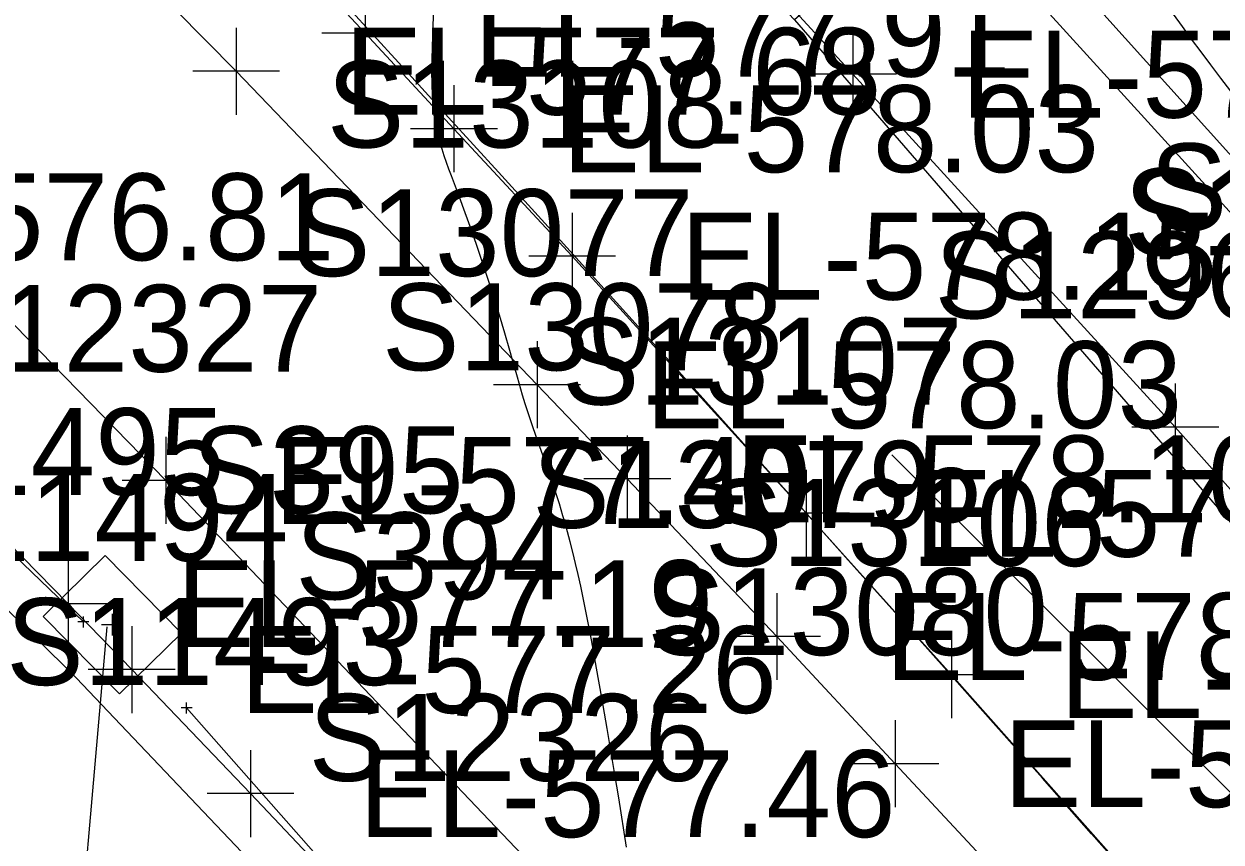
# Model space of a CAD drawing. Extents: x 1729869 to 1735532, y 648588 to 653771.
# Drawn here: x 1731216.8 to 1731271.9, y 651994.9 to 652032.5 of the extents above; entities that cross this region are included whole.
import ezdxf

# ---------------------------------------------------------------- set-up
doc = ezdxf.new("R2010")
doc.units = 0
for name, color, linetype in [('SURVEY - CENTERLINE - Preliminary', 7, 'Continuous'), ('SURVEY - CENTERLINE - Preliminary Text', 7, 'Continuous'), ('SURVEY - CONTOURS - Intermediate with optional Text', 7, 'Continuous'), ('SURVEY - DRAINAGE - Area Shapes', 7, 'Continuous'), ('SURVEY - DRAINAGE - Area Shapes Text', 7, 'Continuous'), ('SURVEY - DRAINAGE - Storm Sewer', 7, 'Continuous'), ('SURVEY - DRAINAGE - Storm Sewer - Points - Locators', 7, 'Continuous'), ('SURVEY - DRAINAGE - Storm Sewer - Points - Numbers', 7, 'Continuous'), ('SURVEY - DRAINAGE - Storm Sewer Text', 7, 'Continuous'), ('SURVEY - DTM - Breaklines', 7, 'Continuous'), ('SURVEY - DTM - Breaklines - Points - Numbers', 7, 'Continuous'), ('SURVEY - MISCELLANEOUS - Bottom of MH and CB', 7, 'Continuous'), ('SURVEY - ROADSIDE BARRIERS - Points - Elevations', 7, 'Continuous'), ('SURVEY - ROADSIDE BARRIERS - Points - Locators', 7, 'Continuous'), ('SURVEY - ROADSIDE BARRIERS - Points - Numbers', 7, 'Continuous'), ('SURVEY - ROADSIDE BARRIERS with Text', 7, 'Continuous'), ('SURVEY - TRANSPORTATION - Features', 7, 'Continuous'), ('SURVEY - TRANSPORTATION - Features - Points - Numbers', 7, 'Continuous'), ('SURVEY - TRANSPORTATION - Roads', 7, 'Continuous'), ('SURVEY - TRANSPORTATION - Roads - Points - Elevations', 7, 'Continuous'), ('SURVEY - TRANSPORTATION - Roads - Points - Locators', 7, 'Continuous'), ('SURVEY - TRANSPORTATION - Roads - Points - Numbers', 7, 'Continuous')]:
    doc.layers.add(name, color=color, linetype=linetype)

msp = doc.modelspace()

# ---------------------------------------------------------------- linework, layer by layer
at = {"layer": 'SURVEY - CENTERLINE - Preliminary'}
msp.add_arc((1729018.342, 650008.232), 3000, 36.727042, 45.05905, dxfattribs=at)
at = {"layer": 'SURVEY - CENTERLINE - Preliminary Text'}
msp.add_line((1731256.757, 652012.701), (1731292.149, 651977.382), dxfattribs=at)
at = {"layer": 'SURVEY - CONTOURS - Intermediate with optional Text'}
for points in [[(1731244.548, 651994.638), (1731244.192, 651996.91), (1731244.018, 651997.989), (1731243.837, 651999.083), (1731243.664, 652000.102), (1731243.419, 652001.507), (1731243.175, 652002.872), (1731242.936, 652004.177), (1731242.772, 652005.042), (1731242.665, 652005.584), (1731242.556, 652006.122), (1731242.444, 652006.656), (1731242.328, 652007.184), (1731242.209, 652007.703), (1731242.086, 652008.212), (1731241.965, 652008.687), (1731241.84, 652009.154), (1731241.708, 652009.619), (1731241.628, 652009.893), (1731241.545, 652010.167), (1731241.46, 652010.443), (1731241.281, 652011.001), (1731241.187, 652011.283), (1731240.996, 652011.846), (1731240.797, 652012.414), (1731240.401, 652013.538), (1731240.213, 652014.078), (1731240.024, 652014.637), (1731239.893, 652015.045), (1731239.771, 652015.437), (1731239.688, 652015.716), (1731239.53, 652016.269), (1731239.293, 652017.115), (1731239.184, 652017.501), (1731238.952, 652018.304), (1731238.707, 652019.13), (1731238.506, 652019.785), (1731238.355, 652020.264), (1731238.131, 652020.955), (1731237.901, 652021.642), (1731237.666, 652022.325), (1731237.398, 652023.085), (1731237.128, 652023.831), (1731236.861, 652024.555), (1731236.494, 652025.538), (1731236.378, 652025.852), (1731236.268, 652026.16), (1731236.164, 652026.462), (1731236.062, 652026.772), (1731236.014, 652026.926), (1731235.968, 652027.08), (1731235.925, 652027.234), (1731235.884, 652027.39), (1731235.833, 652027.598), (1731235.787, 652027.811), (1731235.745, 652028.03), (1731235.708, 652028.257), (1731235.677, 652028.493), (1731235.651, 652028.741), (1731235.618, 652029.237), (1731235.602, 652029.769), (1731235.599, 652030.326), (1731235.606, 652030.9), (1731235.62, 652031.481), (1731235.68, 652033.356)], [(1731272.358, 652029.439), (1731271.895, 652030.041), (1731271.438, 652030.642), (1731270.988, 652031.241), (1731270.554, 652031.824), (1731270.129, 652032.405), (1731269.713, 652032.983)]]:
    msp.add_lwpolyline(points, dxfattribs=at)
at = {"layer": 'SURVEY - DRAINAGE - Area Shapes'}
msp.add_lwpolyline([(1731447.67, 651794.75), (1731494.62, 651848.132), (1731494.044, 651850.166), (1731316.797, 652088.672), (1731252.279, 652032.718), (1731331.927, 651940.868), (1731377.361, 651886.729)], close=True, dxfattribs=at)
at = {"layer": 'SURVEY - DRAINAGE - Area Shapes Text'}
msp.add_lwpolyline([(1731252.279, 652032.718), (1731252.279, 652032.718), (1731331.927, 651940.868), (1731382.756, 651879.672), (1731447.67, 651794.75), (1731482.093, 651747.619), (1731463.009, 651708.574), (1731417.334, 651769.604), (1731372.727, 651826.43), (1731331.142, 651879.707), (1731270.184, 651948.802), (1731219.221, 652002.428), (1731149.8, 652071.308), (1731071.45, 652144.137), (1731094.843, 652173.647), (1731097.142, 652171.409), (1731179.777, 652109.245)], close=True, dxfattribs=at)
at = {"layer": 'SURVEY - DRAINAGE - Storm Sewer'}
for p, q in [((1731219.56, 652005.007), (1731073.135, 652145.742)), ((1731220.891, 652004.877), (1731220.891, 652004.877)), ((1731345.675, 651863.511), (1731224.311, 652001.048))]:
    msp.add_line(p, q, dxfattribs=at)
msp.add_lwpolyline([(1731217.712, 652005.259), (1731220.566, 652008.062), (1731224.07, 652004.495), (1731221.216, 652001.692), (1731217.712, 652005.259)], dxfattribs=at)
at = {"layer": 'SURVEY - DRAINAGE - Storm Sewer - Points - Locators'}
for p, q in [((1731219.81, 652005.007), (1731219.31, 652005.007)), ((1731219.81, 652005.007), (1731219.31, 652005.007)), ((1731219.56, 652004.757), (1731219.56, 652005.257)), ((1731219.56, 652004.757), (1731219.56, 652005.257)), ((1731219.56, 652005.007), (1731219.56, 652005.007)), ((1731219.56, 652005.007), (1731219.56, 652005.007)), ((1731219.56, 652005.007), (1731219.56, 652005.007)), ((1731219.56, 652005.007), (1731219.56, 652005.007)), ((1731224.311, 652000.798), (1731224.311, 652001.298)), ((1731224.561, 652001.048), (1731224.061, 652001.048)), ((1731224.311, 652001.048), (1731224.311, 652001.048)), ((1731224.311, 652001.048), (1731224.311, 652001.048))]:
    msp.add_line(p, q, dxfattribs=at)
at = {"layer": 'SURVEY - DRAINAGE - Storm Sewer Text'}
msp.add_lwpolyline([(1731220.634, 652004.781), (1731218.869, 651984.59), (1731256.913, 651943.14)], dxfattribs=at)
at = {"layer": 'SURVEY - DTM - Breaklines'}
msp.add_lwpolyline([(1731035.462, 652269.556), (1731036.254, 652268.75), (1731049.78, 652255.258), (1731071.01, 652234.055), (1731092.233, 652212.831), (1731113.392, 652191.515), (1731134.61, 652170.281), (1731155.653, 652148.89), (1731176.704, 652127.515), (1731197.722, 652105.922), (1731218.638, 652084.352), (1731239.234, 652062.543), (1731259.779, 652040.444), (1731279.977, 652018.028), (1731278.681, 652016.879)], dxfattribs=at)
at = {"layer": 'SURVEY - MISCELLANEOUS - Bottom of MH and CB'}
for p, q in [((1731220.891, 652004.377), (1731220.891, 652005.377)), ((1731221.391, 652004.877), (1731220.391, 652004.877)), ((1731220.891, 652004.877), (1731220.891, 652004.877)), ((1731220.891, 652004.877), (1731220.891, 652004.877))]:
    msp.add_line(p, q, dxfattribs=at)
at = {"layer": 'SURVEY - ROADSIDE BARRIERS - Points - Locators'}
for p, q in [((1731218.851, 652007.847), (1731218.851, 652003.847)), ((1731220.851, 652005.847), (1731216.851, 652005.847)), ((1731221.784, 652004.815), (1731221.784, 652000.815)), ((1731223.784, 652002.815), (1731219.784, 652002.815)), ((1731227.249, 651999.103), (1731227.249, 651995.103)), ((1731229.249, 651997.103), (1731225.249, 651997.103))]:
    msp.add_line(p, q, dxfattribs=at)
at = {"layer": 'SURVEY - ROADSIDE BARRIERS with Text'}
msp.add_lwpolyline([(1731278.039, 651942.141), (1731261.268, 651960.678), (1731244.382, 651978.991), (1731227.249, 651997.103), (1731221.784, 652002.815), (1731218.851, 652005.847), (1731201.424, 652023.651), (1731183.896, 652041.27), (1731166.104, 652058.735), (1731148.175, 652076.012), (1731134.64, 652088.828), (1731127.115, 652096.473), (1731122.733, 652100.454), (1731114.495, 652107.516), (1731096.142, 652124.363), (1731074.099, 652144.121), (1731071.116, 652146.744), (1731052.309, 652163.124), (1731033.245, 652179.202), (1731014.062, 652194.99), (1730994.614, 652210.695), (1730975.101, 652226.104)], dxfattribs=at)
at = {"layer": 'SURVEY - TRANSPORTATION - Features'}
msp.add_lwpolyline([(1731033.434, 652270.024), (1731034.936, 652267.426), (1731048.46, 652253.936), (1731069.689, 652232.733), (1731090.91, 652211.511), (1731112.063, 652190.199), (1731133.28, 652168.968), (1731154.322, 652147.578), (1731175.372, 652126.204), (1731196.374, 652104.628), (1731217.283, 652083.065), (1731237.88, 652061.256), (1731258.402, 652039.18), (1731278.681, 652016.879)], dxfattribs=at)
at = {"layer": 'SURVEY - TRANSPORTATION - Roads'}
for points in [[(1731241.27, 651992.69), (1731223.347, 652011.521), (1731199.624, 652035.873), (1731178.27, 652056.939), (1731168.217, 652066.679), (1731158.163, 652076.419), (1731140.702, 652092.881), (1731127.539, 652105.157), (1731108.457, 652122.813), (1731083.234, 652145.604), (1731065.183, 652161.415), (1731056.096, 652169.25), (1731043.894, 652179.597), (1731028.642, 652192.531), (1730997.607, 652217.755), (1730969.266, 652239.947), (1730932.567, 652267.672), (1730908.358, 652285.385), (1730872.323, 652310.622), (1730852.595, 652324.285), (1730842.714, 652331.091), (1730807.686, 652354.257)], [(1731283.394, 651975.645), (1731259.51, 652002.579), (1731252.817, 652010.007), (1731242.05, 652021.841), (1731236.611, 652027.706), (1731232.532, 652032.105), (1731225.713, 652039.419), (1731214.299, 652051.538), (1731203.18, 652063.38), (1731191.811, 652075.231), (1731177.736, 652089.726), (1731158.199, 652109.78), (1731151.218, 652116.94), (1731121.781, 652146.893), (1731097.861, 652171.053), (1731071.042, 652197.973)], [(1731092.244, 652198.318), (1731110.548, 652179.854), (1731142.862, 652147.122), (1731152.688, 652137.151), (1731159.703, 652130.027), (1731177.944, 652111.504), (1731189.048, 652099.987), (1731201.505, 652086.997), (1731205.657, 652082.667), (1731240.089, 652046.42), (1731254.968, 652030.216), (1731269.804, 652013.975), (1731291.041, 651990.04)], [(1731072.201, 652175.531), (1731076.714, 652171.579), (1731085.681, 652163.606), (1731099.12, 652151.634), (1731106.542, 652144.934), (1731109.511, 652142.254), (1731121.387, 652131.536), (1731125.84, 652127.515), (1731143.434, 652111.195), (1731150.728, 652104.355), (1731159.448, 652096.114), (1731173.982, 652082.379), (1731189.738, 652067.029), (1731209.701, 652047.399), (1731220.979, 652036.052), (1731226.59, 652030.351), (1731240.437, 652015.923), (1731244.586, 652011.589), (1731251.47, 652004.337), (1731256.919, 651998.481), (1731269.179, 651985.304)]]:
    msp.add_lwpolyline(points, dxfattribs=at)
at = {"layer": 'SURVEY - TRANSPORTATION - Roads - Points - Locators'}
for p, q in [((1731232.532, 652034.105), (1731232.532, 652030.105)), ((1731226.59, 652032.351), (1731226.59, 652028.351)), ((1731234.532, 652032.105), (1731230.532, 652032.105)), ((1731254.968, 652032.216), (1731254.968, 652028.216)), ((1731228.59, 652030.351), (1731224.59, 652030.351)), ((1731256.968, 652030.216), (1731252.968, 652030.216)), ((1731236.611, 652029.706), (1731236.611, 652025.706)), ((1731238.611, 652027.706), (1731234.611, 652027.706)), ((1731242.05, 652023.841), (1731242.05, 652019.841)), ((1731244.05, 652021.841), (1731240.05, 652021.841)), ((1731240.437, 652017.923), (1731240.437, 652013.923)), ((1731242.437, 652015.923), (1731238.437, 652015.923)), ((1731269.804, 652015.975), (1731269.804, 652011.975)), ((1731271.804, 652013.975), (1731267.804, 652013.975)), ((1731223.347, 652013.521), (1731223.347, 652009.521)), ((1731244.586, 652013.589), (1731244.586, 652009.589)), ((1731252.817, 652012.007), (1731252.817, 652008.007)), ((1731225.347, 652011.521), (1731221.347, 652011.521)), ((1731246.586, 652011.589), (1731242.586, 652011.589)), ((1731254.817, 652010.007), (1731250.817, 652010.007)), ((1731251.47, 652006.337), (1731251.47, 652002.337)), ((1731259.51, 652004.579), (1731259.51, 652000.579)), ((1731253.47, 652004.337), (1731249.47, 652004.337)), ((1731261.51, 652002.579), (1731257.51, 652002.579)), ((1731256.919, 652000.481), (1731256.919, 651996.481)), ((1731258.919, 651998.481), (1731254.919, 651998.481))]:
    msp.add_line(p, q, dxfattribs=at)

# ---------------------------------------------------------------- texts
at = {"layer": 'SURVEY - DRAINAGE - Storm Sewer - Points - Numbers'}
for s, p in [('S395', (1731224.56, 652010.007)), ('S395', (1731224.56, 652010.007)), ('S394', (1731229.311, 652006.048))]:
    msp.add_text(s, height=4, dxfattribs=at).set_placement(p)
at = {"layer": 'SURVEY - DTM - Breaklines - Points - Numbers'}
for s, p in [('S10126', (1731268.627, 652023.028)), ('S10127', (1731267.441, 652021.879))]:
    msp.add_text(s, height=4, dxfattribs=at).set_placement(p)
at = {"layer": 'SURVEY - ROADSIDE BARRIERS - Points - Elevations'}
for s, p in [('EL-576.81', (1731206.424, 652021.651)), ('EL-577.19', (1731223.851, 652003.847)), ('EL-577.26', (1731226.784, 652000.815)), ('EL-577.46', (1731232.249, 651995.103))]:
    msp.add_text(s, height=4, dxfattribs=at).set_placement(p)
at = {"layer": 'SURVEY - ROADSIDE BARRIERS - Points - Numbers'}
for s, p in [('S11495', (1731207.611, 652010.847)), ('S11494', (1731210.544, 652007.815)), ('S11493', (1731216.009, 652002.103))]:
    msp.add_text(s, height=4, dxfattribs=at).set_placement(p)
at = {"layer": 'SURVEY - TRANSPORTATION - Features - Points - Numbers'}
msp.add_text('S13461', height=4, dxfattribs=at).set_placement((1731267.599, 652021.879))
at = {"layer": 'SURVEY - TRANSPORTATION - Roads - Points - Elevations'}
for s, p in [('EL-577.91', (1731237.532, 652030.105)), ('EL-577.68', (1731231.59, 652028.351)), ('EL-578.52', (1731259.968, 652028.216)), ('EL-578.03', (1731241.611, 652025.706)), ('EL-578.15', (1731247.05, 652019.841)), ('EL-578.03', (1731245.437, 652013.923)), ('EL-577.40', (1731228.347, 652009.521)), ('EL-578.10', (1731249.586, 652009.589)), ('EL-578.41', (1731257.817, 652008.007)), ('EL-578.28', (1731256.47, 652002.337)), ('EL-578.56', (1731264.51, 652000.579)), ('EL-578.46', (1731261.919, 651996.481))]:
    msp.add_text(s, height=4, dxfattribs=at).set_placement(p)
at = {"layer": 'SURVEY - TRANSPORTATION - Roads - Points - Numbers'}
for s, p in [('S13108', (1731230.763, 652026.841)), ('S13077', (1731229.197, 652020.923)), ('S12961', (1731258.722, 652018.975)), ('S12327', (1731212.107, 652016.521)), ('S13078', (1731233.299, 652016.589)), ('S13107', (1731241.577, 652015.007)), ('S13079', (1731240.215, 652009.337)), ('S13106', (1731248.16, 652007.579)), ('S13080', (1731245.506, 652003.481)), ('S12326', (1731229.92, 651997.69))]:
    msp.add_text(s, height=4, dxfattribs=at).set_placement(p)

doc.saveas('drawing.dxf')
